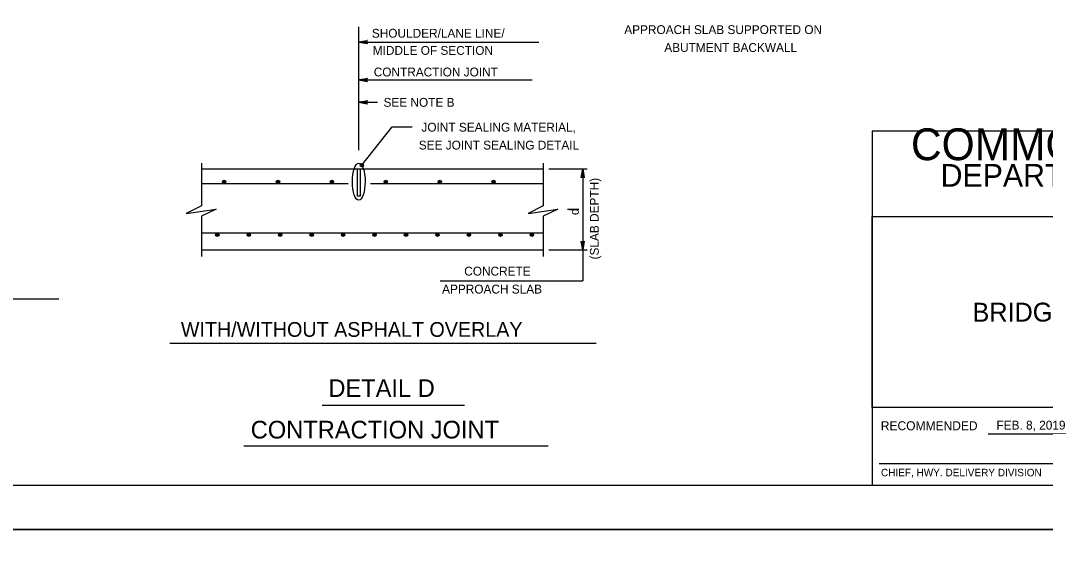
# Model space of a CAD drawing. Extents: x 638079 to 640019, y 297691 to 298879.
# Drawn here: x 638610.1 to 638957.8, y 298277.7 to 298457.7 of the extents above; entities that cross this region are included whole.
import ezdxf

# ---------------------------------------------------------------- set-up
doc = ezdxf.new("R2010")
doc.units = 0
for name, color, linetype in [('1', 7, 'Continuous'), ('Level 1', 7, 'Continuous'), ('PLT-BNDY', 7, 'Continuous')]:
    doc.layers.add(name, color=color, linetype=linetype)

msp = doc.modelspace()

# ---------------------------------------------------------------- linework, layer by layer
at = {"layer": '1'}
for p, q in [((638724.89, 298413.82), (638724.89, 298455.56)), ((638724.89, 298450.42), (638785.9, 298450.42)), ((638724.89, 298437.57), (638783.67, 298437.57)), ((638724.89, 298430), (638731.27, 298430)), ((638725.86, 298408.72), (638736.23, 298421.69)), ((638736.23, 298421.69), (638743, 298421.69)), ((638671.54, 298409.33), (638671.54, 298394.88)), ((638671.54, 298407.4), (638787.47, 298407.4)), ((638787.47, 298409.33), (638787.47, 298394.88)), ((638789.32, 298407.4), (638802.36, 298407.4)), ((638800.83, 298407.4), (638800.83, 298369.47)), ((638671.54, 298402.45), (638721.27, 298402.45)), ((638728.85, 298402.45), (638787.47, 298402.45)), ((638795.69, 298393.75), (638799.48, 298393.75)), ((638671.54, 298391.37), (638671.54, 298377.69)), ((638787.47, 298391.37), (638787.47, 298377.69)), ((638671.54, 298385.69), (638787.47, 298385.69)), ((638671.54, 298379.97), (638787.47, 298379.97)), ((638789.32, 298379.97), (638802.36, 298379.97)), ((638752.46, 298369.47), (638800.83, 298369.47)), ((638660.8, 298348.39), (638805.39, 298348.39)), ((638712.5, 298327.37), (638760.69, 298327.37)), ((638938.35, 298317.61), (638975.04, 298317.61)), ((638685.88, 298313.52), (638789.1, 298313.52)), ((638901.43, 298307.53), (638973.67, 298307.53))]:
    msp.add_line(p, q, dxfattribs=at)
for points in [[(639099.03, 298300.23), (639099.03, 298864.23), (638313.03, 298864.23), (638313.03, 298300.23), (639099.03, 298300.23), (639099.03, 298326.59), (638899.03, 298326.59), (638899.03, 298391.26), (639099.03, 298391.26), (639099.03, 298420.23), (638899.03, 298420.23), (638899.03, 298300.23), (638977.83, 298300.23), (638977.83, 298326.59), (638977.83, 298300.23), (639054.83, 298300.23), (639054.83, 298326.59), (639054.83, 298314.27), (639099.03, 298314.27)], [(638724.89, 298450.42), (638727.87, 298450.98), (638727.76, 298450.9), (638727.64, 298450.82), (638727.58, 298450.72), (638727.52, 298450.62), (638727.51, 298450.52), (638727.49, 298450.42), (638727.51, 298450.32), (638727.52, 298450.22), (638727.58, 298450.12), (638727.64, 298450.02), (638727.76, 298449.94), (638727.87, 298449.86), (638724.89, 298450.42), (638727.76, 298449.94), (638727.64, 298450.02), (638724.89, 298450.42), (638727.58, 298450.12), (638727.52, 298450.22), (638724.89, 298450.42), (638727.51, 298450.32), (638727.49, 298450.42), (638724.89, 298450.42), (638727.51, 298450.52), (638727.52, 298450.62), (638724.89, 298450.42), (638727.58, 298450.72), (638727.64, 298450.82), (638724.89, 298450.42), (638727.76, 298450.9)], [(638724.89, 298437.57), (638727.87, 298438.13), (638727.76, 298438.05), (638727.64, 298437.97), (638727.58, 298437.87), (638727.52, 298437.77), (638727.51, 298437.67), (638727.49, 298437.57), (638727.51, 298437.47), (638727.52, 298437.37), (638727.58, 298437.27), (638727.64, 298437.17), (638727.76, 298437.09), (638727.87, 298437.01), (638724.89, 298437.57), (638727.76, 298437.09), (638727.64, 298437.17), (638724.89, 298437.57), (638727.58, 298437.27), (638727.52, 298437.37), (638724.89, 298437.57), (638727.51, 298437.47), (638727.49, 298437.57), (638724.89, 298437.57), (638727.51, 298437.67), (638727.52, 298437.77), (638724.89, 298437.57), (638727.58, 298437.87), (638727.64, 298437.97), (638724.89, 298437.57), (638727.76, 298438.05)], [(638724.89, 298430), (638727.87, 298430.56), (638727.76, 298430.48), (638727.64, 298430.4), (638727.58, 298430.3), (638727.52, 298430.2), (638727.51, 298430.1), (638727.49, 298430), (638727.51, 298429.9), (638727.52, 298429.8), (638727.58, 298429.7), (638727.64, 298429.6), (638727.76, 298429.52), (638727.87, 298429.44), (638724.89, 298430), (638727.76, 298429.52), (638727.64, 298429.6), (638724.89, 298430), (638727.58, 298429.7), (638727.52, 298429.8), (638724.89, 298430), (638727.51, 298429.9), (638727.49, 298430), (638724.89, 298430), (638727.51, 298430.1), (638727.52, 298430.2), (638724.89, 298430), (638727.58, 298430.3), (638727.64, 298430.4), (638724.89, 298430), (638727.76, 298430.48)], [(638800.83, 298407.4), (638801.38, 298404.42), (638801.31, 298404.54), (638801.23, 298404.65), (638801.13, 298404.71), (638801.03, 298404.77), (638800.93, 298404.79), (638800.83, 298404.8), (638800.73, 298404.79), (638800.63, 298404.77), (638800.53, 298404.71), (638800.43, 298404.65), (638800.35, 298404.54), (638800.27, 298404.42), (638800.83, 298407.4), (638800.35, 298404.54), (638800.43, 298404.65), (638800.83, 298407.4), (638800.53, 298404.71), (638800.63, 298404.77), (638800.83, 298407.4), (638800.73, 298404.79), (638800.83, 298404.8), (638800.83, 298407.4), (638800.93, 298404.79), (638801.03, 298404.77), (638800.83, 298407.4), (638801.13, 298404.71), (638801.23, 298404.65), (638800.83, 298407.4), (638801.31, 298404.54)], [(638671.54, 298394.88), (638666.36, 298392.35), (638676.51, 298393.73), (638671.54, 298391.37)], [(638787.47, 298394.88), (638782.28, 298392.35), (638792.43, 298393.73), (638787.47, 298391.37)], [(638800.83, 298379.97), (638800.27, 298382.95), (638800.35, 298382.84), (638800.43, 298382.72), (638800.53, 298382.66), (638800.63, 298382.61), (638800.73, 298382.59), (638800.83, 298382.57), (638800.93, 298382.59), (638801.03, 298382.61), (638801.13, 298382.66), (638801.23, 298382.72), (638801.31, 298382.84), (638801.38, 298382.95), (638800.83, 298379.97), (638801.31, 298382.84), (638801.23, 298382.72), (638800.83, 298379.97), (638801.13, 298382.66), (638801.03, 298382.61), (638800.83, 298379.97), (638800.93, 298382.59), (638800.83, 298382.57), (638800.83, 298379.97), (638800.73, 298382.59), (638800.63, 298382.61), (638800.83, 298379.97), (638800.53, 298382.66), (638800.43, 298382.72), (638800.83, 298379.97), (638800.35, 298382.84)]]:
    msp.add_lwpolyline(points, dxfattribs=at)
msp.add_lwpolyline([(638724.47, 298407.4), (638725.31, 298407.4), (638725.31, 298398.17), (638724.47, 298398.17)], close=True, dxfattribs=at)
for centre, radius in [((638725.86, 298408.72), 0.575), ((638679.17, 298403.02), 0.571), ((638679.17, 298403.02), 0.429), ((638679.17, 298403.02), 0.286), ((638679.17, 298403.02), 0.143), ((638697.46, 298403.02), 0.571), ((638697.46, 298403.02), 0.429), ((638697.46, 298403.02), 0.286), ((638697.46, 298403.02), 0.143), ((638715.74, 298403.02), 0.571), ((638715.74, 298403.02), 0.429), ((638715.74, 298403.02), 0.286), ((638715.74, 298403.02), 0.143), ((638734.03, 298403.02), 0.571), ((638734.03, 298403.02), 0.429), ((638734.03, 298403.02), 0.286), ((638734.03, 298403.02), 0.143), ((638752.32, 298403.02), 0.571), ((638752.32, 298403.02), 0.429), ((638752.32, 298403.02), 0.286), ((638752.32, 298403.02), 0.143), ((638770.61, 298403.02), 0.571), ((638770.61, 298403.02), 0.429), ((638770.61, 298403.02), 0.286), ((638770.61, 298403.02), 0.143), ((638676.88, 298385.11), 0.571), ((638676.88, 298385.11), 0.429), ((638687.55, 298385.11), 0.571), ((638687.55, 298385.11), 0.429), ((638698.22, 298385.11), 0.571), ((638698.22, 298385.11), 0.429), ((638708.89, 298385.11), 0.571), ((638708.89, 298385.11), 0.429), ((638719.56, 298385.11), 0.571), ((638719.56, 298385.11), 0.429), ((638730.22, 298385.11), 0.571), ((638730.22, 298385.11), 0.429), ((638740.89, 298385.11), 0.571), ((638740.89, 298385.11), 0.429), ((638751.56, 298385.11), 0.571), ((638751.56, 298385.11), 0.429), ((638762.23, 298385.11), 0.571), ((638762.23, 298385.11), 0.429), ((638772.9, 298385.11), 0.571), ((638772.9, 298385.11), 0.429), ((638783.57, 298385.11), 0.571), ((638783.57, 298385.11), 0.429), ((638676.88, 298385.11), 0.286), ((638676.88, 298385.11), 0.143), ((638687.55, 298385.11), 0.286), ((638687.55, 298385.11), 0.143), ((638698.22, 298385.11), 0.286), ((638698.22, 298385.11), 0.143), ((638708.89, 298385.11), 0.286), ((638708.89, 298385.11), 0.143), ((638719.56, 298385.11), 0.286), ((638719.56, 298385.11), 0.143), ((638730.22, 298385.11), 0.286), ((638730.22, 298385.11), 0.143), ((638740.89, 298385.11), 0.286), ((638740.89, 298385.11), 0.143), ((638751.56, 298385.11), 0.286), ((638751.56, 298385.11), 0.143), ((638762.23, 298385.11), 0.286), ((638762.23, 298385.11), 0.143), ((638772.9, 298385.11), 0.286), ((638772.9, 298385.11), 0.143), ((638783.57, 298385.11), 0.286), ((638783.57, 298385.11), 0.143)]:
    msp.add_circle(centre, radius, dxfattribs=at)
msp.add_ellipse((638724.87, 298403.09), major_axis=(-0.02, -6.31), ratio=0.341166, dxfattribs=at)
at = {"layer": 'Level 1'}
msp.add_line((638503.1, 298363.39), (638623.14, 298363.39), dxfattribs=at)
at = {"layer": 'PLT-BNDY'}
for points in [[(638274.03, 298879.23), (639115.03, 298879.23), (639115.03, 298285.23), (638274.03, 298285.23)], [(638274.03, 298285.23), (639115.03, 298285.23), (639115.03, 297691.23), (638274.03, 297691.23)]]:
    msp.add_lwpolyline(points, close=True, dxfattribs=at)

# ---------------------------------------------------------------- texts
at = {"layer": '1'}
for s, height, p in [('APPROACH SLAB SUPPORTED ON', 3, (638814.94, 298453.12)), ('SHOULDER/LANE LINE/', 3, (638729.31, 298451.89)), ('MIDDLE OF SECTION', 3, (638729.61, 298446.08)), ('ABUTMENT BACKWALL', 3, (638828.52, 298447.05)), ('CONTRACTION JOINT', 3, (638729.94, 298438.76)), ('SEE NOTE B', 3, (638733.26, 298428.47)), ('JOINT SEALING MATERIAL,', 3, (638746.13, 298420.05)), ('COMMONWEALTH OF PENNSYLVANIA', 10.7834, (638912.18, 298410.37)), ('SEE JOINT SEALING DETAIL', 3, (638745.23, 298413.98)), ('DEPARTMENT OF TRANSPORTATION', 7.6843, (638922.25, 298401.38)), ('CONCRETE', 3, (638760.65, 298371.25)), ('APPROACH SLAB', 3, (638753.14, 298365.17)), ('WITH/WITHOUT ASPHALT OVERLAY', 5, (638664.52, 298350.49)), ('DETAIL D', 6, (638714.55, 298330.11)), ('CONTRACTION JOINT', 6, (638688.21, 298316.03)), ('RECOMMENDED', 3.048, (638901.96, 298318.82)), ('FEB. 8, 2019', 3, (638941.2, 298319.05)), ('CHIEF, HWY. DELIVERY DIVISION', 2.54, (638902.01, 298303.21)), ('APPROVED', 0.0192, (638942.95, 298295.15))]:
    msp.add_text(s, height=height, dxfattribs=at).set_placement(p)
for s, height, rotation, p in [('(SLAB DEPTH)', 3, 90, (638806.28, 298376.72)), ('d', 3, 90, (638799.49, 298391.77)), ('BRIDGE APPROACH SLABS', 6.4, 0.0819, (638933.07, 298355.63))]:
    msp.add_text(s, height=height, rotation=rotation, dxfattribs=at).set_placement(p)

doc.saveas('drawing.dxf')
